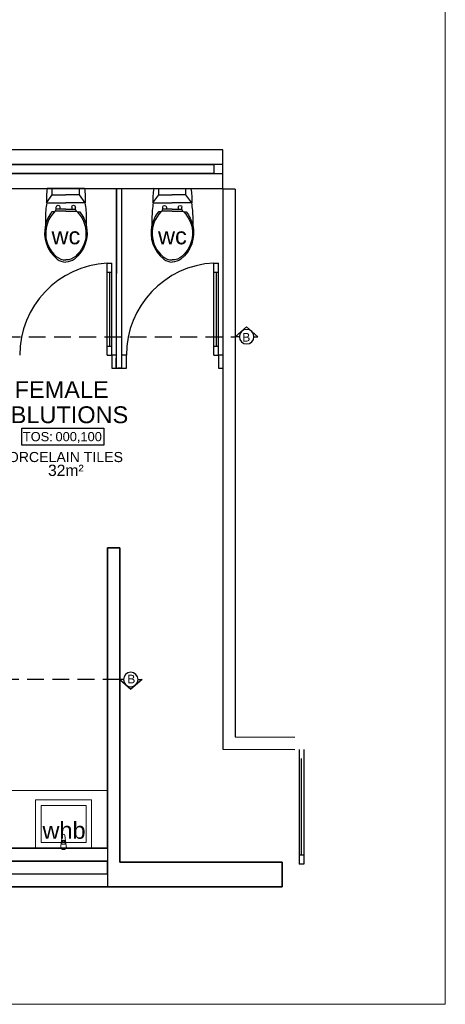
# Model space of a CAD drawing. Header units: millimetres. Extents: x -115474967 to 444143, y -74377 to 241828222.
# Tile 321 of 590: x -140375 to -136581, y 264927 to 273700. Entities that reach past the tile are written whole.
import ezdxf
from ezdxf.enums import TextEntityAlignment as Align

# ---------------------------------------------------------------- set-up
doc = ezdxf.new("R2010")
doc.units = ezdxf.units.MM
doc.header["$MEASUREMENT"] = 0
doc.linetypes.add('2DASHED', pattern=[0.75, 0.5, -0.25])
for name, color, linetype in [('00-1 FloorFinish', 1, 'Continuous'), ('00-1 FloorLevel', 7, 'Continuous'), ('00-2 Doors', 1, 'Continuous'), ('00-2 Sanitary', 8, 'Continuous'), ('00-2 Walls', 4, 'Continuous'), ('00-2 Windows', 1, 'Continuous'), ('A-DOOR NUMBERS', 7, 'Continuous'), ('CEIL-PLAN', 7, 'Continuous'), ('DIMS-50', 9, 'Continuous'), ('TEXT-50', 2, 'Continuous'), ('TEXT-REFN', 5, 'Continuous')]:
    doc.layers.add(name, color=color, linetype=linetype)
doc.layers.add('00-1 Labels', color=4, linetype='Continuous', lineweight=35)
doc.layers.add('0_cons_01', color=40, linetype='Continuous', lineweight=0, plot=False)
doc.styles.add('ARIAL', font='arial.ttf')
doc.styles.add('TEXT-20', font='arial.ttf', dxfattribs={"height": 40})
doc.styles.add('TEXT-50', font='arial.ttf', dxfattribs={"height": 100})

# ---------------------------------------------------------------- blocks, each defined once
blk = doc.blocks.new('gf')
for p, q in [((192800, 61204), (192800, 61535.5)), ((192983.3, 61455.1), (192965, 61455.1)), ((192965, 61422.3), (192983.3, 61422.3)), ((193000.1, 61464.2), (192983.3, 61455.1)), ((192983.3, 61422.3), (192983.3, 61455.1)), ((192983.3, 61369.8), (192983.3, 61422.3)), ((192983.3, 61369.8), (192983.3, 61317.2)), ((192965, 61317.2), (192983.3, 61317.2)), ((192983.3, 61284.4), (192965, 61284.4)), ((192983.3, 61317.2), (192983.3, 61284.4)), ((193000.1, 61275.3), (192983.3, 61284.4))]:
    blk.add_line(p, q)
for points in [[(192800, 61535.5, -0.056711), (192926, 61542.5), (192926, 61539.3)], [(192926.2, 61539.3, -0.052121), (193063.4, 61551.2), (193123.6, 61551.2, -0.14456)], [(193006.9, 61493.9, -0.11024), (193123.6, 61551.2, -0.16845)], [(193006.9, 61471.2, -0.434217), (193404.1, 61455.1, -0.182634), (193435.2, 61369.8, -2.693815)], [(193123.6, 61551.2, -0.292914), (193427.7, 61445.9, -0.16845), (193454.2, 61369.8, -2.883082)], [(193000.1, 61464.2, -0.008985), (193006.9, 61471.2, -0.182634)], [(193000.1, 61369.8), (193000.1, 61464.2, -0.444938)], [(193006.9, 61471.2), (193006.9, 61493.9, -0.416606)], [(193000.1, 61369.8), (193000.1, 61275.3, 0.008985)], [(193006.9, 61268.3, 0.434217), (193404.1, 61284.4, 0.182634), (193435.2, 61369.8, 2.693815)], [(193123.6, 61188.3, 0.292914), (193427.7, 61293.6, 0.16845), (193454.2, 61369.8, 2.883082)], [(193000.1, 61275.3, 0.008985), (193006.9, 61268.3, 0.182634)], [(193006.9, 61268.3), (193006.9, 61245.6, 0.416606)], [(193006.9, 61245.6, 0.11024), (193123.6, 61188.3, 0.16845)], [(192800, 61204, 0.056711), (192926, 61197), (192926, 61200.2)], [(192926.2, 61200.2, 0.052121), (193063.4, 61188.3), (193123.6, 61188.3, 0.14456)]]:
    blk.add_lwpolyline(points, format="xyb")
for points in [[(192926, 61542.5), (192854, 61491), (192800, 61491)], [(192926, 61539.3), (192926, 61369.8)], [(192854, 61491), (192854, 61369.8)], [(192854, 61248.5), (192854, 61369.8)], [(192926, 61200.2), (192926, 61369.8)], [(192926, 61197), (192854, 61248.5), (192800, 61248.5)]]:
    blk.add_lwpolyline(points)
for centre in [(192965, 61438.7), (192965, 61300.8)]:
    blk.add_arc(centre, 16.4, 90, 270)
blk = doc.blocks.new('Room Tags')
at = {"layer": '00-1 FloorLevel', "color": 2}
blk.add_lwpolyline([(-571, -76), (646, -76), (646, -325), (-571, -325)], close=True, dxfattribs=at)
at = {"layer": '00-1 FloorFinish', "style": 'ARIAL'}
blk.add_attdef('F-FINISH', text='', height=150, dxfattribs=at).set_placement((5, -578), align=Align.CENTER)
at = {"layer": '00-1 FloorLevel', "style": 'ARIAL'}
blk.add_text('TOS:', height=136.4, dxfattribs=at).set_placement((-557, -200), align=Align.MIDDLE_LEFT)
blk.add_attdef('000,000', text='', height=136, dxfattribs=at).set_placement((607, -200), align=Align.MIDDLE_RIGHT)
at = {"layer": '00-1 Labels', "style": 'ARIAL'}
for tag, p in [('ROOM1?', (19, 746)), ('ROOM2?', (19, 373)), ('ROOM3?', (19, 0))]:
    blk.add_attdef(tag, text='', height=250, dxfattribs=at).set_placement(p, align=Align.CENTER)
blk = doc.blocks.new('A$C69671385')
at = {"layer": 'DIMS-50', "color": 3}
for p, q in [((0, 169), (262, 397)), ((524, 169), (262, 397)), ((88, 169), (0, 169)), ((426, 169), (524, 169))]:
    blk.add_line(p, q, dxfattribs=at)
at = {"layer": 'TEXT-REFN'}
blk.add_circle((257, 169), 169, dxfattribs=at)
blk = doc.blocks.new('12')
for p, q in [((-139595.5, 264789.6), (-141661.4, 264789.6)), ((-140232.8, 264704.6), (-140232.9, 264274.6)), ((-139733.2, 264704.6), (-140232.8, 264704.6)), ((-139733.4, 264274.6), (-139733.2, 264704.6)), ((-140182.8, 264654.6), (-140182.9, 264324.6)), ((-139783.2, 264654.6), (-140182.8, 264654.6)), ((-139783.2, 264654.6), (-140182.8, 264654.6)), ((-139783.3, 264324.6), (-139783.2, 264654.6)), ((-139995.1, 264389), (-140001.8, 264336.1)), ((-139966.3, 264336.1), (-139972.9, 264389)), ((-140232.9, 264274.6), (-139733.4, 264274.6)), ((-140182.9, 264324.6), (-139783.3, 264324.6)), ((-140005, 264326.6), (-140009.1, 264284.6)), ((-139997.7, 264309.5), (-139997.6, 264324.4)), ((-139970.5, 264309.5), (-139997.7, 264309.5)), ((-139970.4, 264324.4), (-139970.5, 264309.5)), ((-139959.1, 264284.6), (-139963, 264326.6))]:
    blk.add_line(p, q)
for centre, radius, start, end in [((-139984, 264324.7), 21.1, 32.74623, 147.20418), ((-139984, 264387.6), 11.2, 7.11413, 172.83628), ((-139983.9, 264286.4), 25, 179.97521, 359.97521), ((-139984, 264324.7), 21.1, 147.20418, 174.8056), ((-139984, 264324.4), 13.6, 359.97521, 179.97521), ((-139984, 264324.7), 21.1, 5.14481, 32.74623)]:
    blk.add_arc(centre, radius, start, end)
at = {"layer": '00-2 Doors'}
for p, q in [((-139594.8, 268666.9), (-139594.8, 269486.9)), ((-139594.8, 269486.9), (-139554.8, 269486.9)), ((-139554.8, 268666.9), (-139554.8, 269486.9)), ((-138643.7, 268667.9), (-138643.7, 269487.9)), ((-138643.7, 269487.9), (-138603.7, 269487.9)), ((-138603.7, 268667.9), (-138603.7, 269487.9)), ((-139594.8, 269406.9), (-139554.8, 269406.9)), ((-139574.8, 269406.9), (-139574.8, 268746.9)), ((-138643.7, 269407.9), (-138603.7, 269407.9)), ((-138623.7, 269407.9), (-138623.7, 268747.9)), ((-139594.8, 268746.9), (-139554.8, 268746.9)), ((-138643.7, 268747.9), (-138603.7, 268747.9)), ((-139594.8, 268666.9), (-139554.8, 268666.9)), ((-139514.8, 268666.9), (-139554.8, 268666.9)), ((-139554.8, 268666.9), (-139554.8, 268551.9)), ((-139514.8, 268666.9), (-139514.8, 268551.9)), ((-139423.7, 268667.9), (-139463.7, 268667.9)), ((-139463.7, 268552.9), (-139463.7, 268667.9)), ((-139423.7, 268552.9), (-139423.7, 268667.9)), ((-138643.7, 268667.9), (-138603.7, 268667.9)), ((-138563.7, 268667.9), (-138603.7, 268667.9)), ((-138603.7, 268667.9), (-138603.7, 268552.9)), ((-138563.7, 268667.9), (-138563.7, 268552.9)), ((-139554.8, 268551.9), (-139514.8, 268551.9)), ((-139463.7, 268552.9), (-139423.7, 268552.9)), ((-138603.7, 268552.9), (-138563.7, 268552.9)), ((-137882.4, 265152.3), (-137882.4, 264132.3)), ((-137842.4, 265152.3), (-137842.4, 264132.3)), ((-137862.4, 264212.3), (-137862.4, 265072.3)), ((-137842.4, 264212.3), (-137882.4, 264212.3)), ((-137842.4, 264132.3), (-137882.4, 264132.3))]:
    blk.add_line(p, q, dxfattribs=at)
for centre in [(-139553, 268666.2), (-138601.9, 268667.2)]:
    blk.add_arc(centre, 821.8, 92.91355, 179.95064, dxfattribs=at)
at = {"layer": '00-2 Walls'}
for p, q in [((-138564.5, 270380.7), (-138564.5, 270495.7)), ((-138564.5, 270380.7), (-138564.5, 270495.7)), ((-138564.6, 270265.7), (-138564.5, 270380.7)), ((-138564.6, 270265.7), (-138564.5, 270380.7)), ((-138564.6, 270200.7), (-138564.6, 270265.7)), ((-138564.6, 270200.7), (-138564.6, 270265.7)), ((-139514.8, 268551.9), (-139514.8, 268641.9)), ((-139514.8, 268551.9), (-139514.8, 268641.9)), ((-139514.8, 268551.9), (-139514.8, 268641.9)), ((-139514.8, 268551.9), (-139477.8, 268551.9)), ((-139514.8, 268551.9), (-139477.8, 268551.9)), ((-139514.8, 268551.9), (-139477.8, 268551.9)), ((-139463.8, 268551.9), (-139500.8, 268551.9)), ((-139463.8, 268551.9), (-139500.8, 268551.9)), ((-139593.4, 264274.6), (-139593.4, 266949.6)), ((-139593.4, 266949.6), (-139483.4, 266949.6)), ((-139483.4, 266949.6), (-139483.4, 264149.6)), ((-138563.7, 265155.3), (-137922.5, 265154.8)), ((-144932, 264274.6), (-139593.4, 264274.6)), ((-145041, 264159.6), (-139593.4, 264159.6)), ((-139593.4, 264159.6), (-145041, 264159.6)), ((-139593.4, 264044.6), (-139593.4, 264159.6)), ((-139483.4, 264149.6), (-138035.1, 264149.6)), ((-138035.1, 263929.6), (-138035.1, 264149.6)), ((-138035.1, 264149.6), (-138035.1, 263929.6)), ((-143428.6, 264044.6), (-139593.4, 264044.6)), ((-143428.2, 264044.6), (-139593.4, 264044.6)), ((-139593.4, 263929.6), (-143313.3, 263929.6)), ((-138035.1, 263929.6), (-139593.4, 263929.6))]:
    blk.add_line(p, q, dxfattribs=at)
for points in [[(-139513.2, 270149.1), (-139514.8, 268634.6)], [(-139463.2, 270149), (-139513.2, 270149.1)], [(-139500.8, 268551.9), (-139464.9, 268551.9), (-139463.2, 270149)], [(-138453.7, 270147.4), (-138563.7, 270147.4)], [(-138563.7, 270147.4), (-138563.7, 265155.3), (-137922.5, 265154.8)], [(-138453.7, 270147.4), (-138453.7, 265265.2), (-137922.4, 265264.8)], [(-139514.8, 268551.9), (-139463.8, 268551.9)], [(-139593.4, 264274.6), (-144932, 264274.6), (-144932, 267543), (-141380.9, 267543)], [(-139483.4, 266949.6), (-139593.4, 266949.6)], [(-139593.4, 266949.6), (-139593.4, 263929.6)], [(-139483.4, 264149.6), (-139483.4, 266949.6)], [(-143313.3, 263929.6), (-138035.1, 263929.6), (-138035.1, 264149.6)], [(-138035.1, 264149.6), (-139483.4, 264149.6)]]:
    blk.add_lwpolyline(points, dxfattribs=at)
blk.add_lwpolyline([(-139514.8, 268551.9), (-139463.2, 268551.9), (-139463.2, 270149), (-139514.8, 270149)], close=True, dxfattribs=at)
at = {"layer": '00-2 Windows'}
for points in [[(-143009.5, 270153.3), (-138564.5, 270153.3), (-138564.5, 270498.3), (-143009.5, 270498.3)], [(-142929.5, 270365.8), (-138644.5, 270365.8), (-138644.5, 270365.8), (-142929.5, 270365.8)], [(-138644.5, 270285.8), (-138564.5, 270285.8), (-138564.5, 270365.8), (-138644.5, 270365.8)], [(-138644.5, 270285.8), (-142929.5, 270285.8), (-142929.5, 270285.8), (-138644.5, 270285.8)]]:
    blk.add_lwpolyline(points, close=True, dxfattribs=at)
at = {"layer": 'CEIL-PLAN', "color": 6, "linetype": '2DASHED', "ltscale": 300}
for points in [[(-143668.7, 268831.9), (-138453.7, 268831.9)], [(-139483.4, 265777.6), (-145277, 265777.6)]]:
    blk.add_lwpolyline(points, dxfattribs=at)
ref = blk.add_blockref('Room Tags', (-140012.2, 268061.7), dxfattribs=dict(xscale=0.6000000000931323, yscale=0.6000000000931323, zscale=0.6000000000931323))
ref.add_attrib('ROOM2?', 'FEMALE', dxfattribs={"layer": '00-1 Labels', "height": 150, "style": 'ARIAL'}).set_placement((-140000.8, 268285.6), align=Align.CENTER)
ref.add_attrib('ROOM3?', 'ABLUTIONS', dxfattribs={"layer": '00-1 Labels', "height": 150, "style": 'ARIAL'}).set_placement((-140000.8, 268061.7), align=Align.CENTER)
ref.add_attrib('000,000', '000,100', dxfattribs={"layer": '00-1 FloorLevel', "height": 81.82, "style": 'ARIAL'}).set_placement((-139642.3, 267941.6), align=Align.MIDDLE_RIGHT)
ref.add_attrib('F-FINISH', 'PORCELAIN TILES', dxfattribs={"layer": '00-1 FloorFinish', "height": 90, "style": 'ARIAL'}).set_placement((-140009.1, 267714.9), align=Align.CENTER)
at = {"layer": '00-2 Sanitary', "xscale": -1, "rotation": 89.96596167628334}
for p in [(-78479, 462914.8), (-77529.7, 462914.5)]:
    blk.add_blockref('gf', p, dxfattribs=at)
at = {"layer": 'DIMS-50', "color": 3, "xscale": -0.3839999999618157, "yscale": 0.3839999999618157, "zscale": 0.3839999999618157}
for p, rotation in [((-138252.4, 268767.1), 359.9999999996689), ((-139483.4, 265842.4), 179.9999999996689)]:
    blk.add_blockref('A$C69671385', p, dxfattribs=dict(at, rotation=rotation))
at = {"layer": 'A-DOOR NUMBERS', "color": 1, "insert": (-140122.5, 267691.4), "char_height": 100, "width": 374.328, "attachment_point": 1, "style": 'ARIAL'}
blk.add_mtext('32m²', dxfattribs=at)
at = {"layer": 'TEXT-50', "linetype": 'Continuous', "lineweight": 0, "char_height": 150, "width": 313.383, "attachment_point": 9, "line_spacing_factor": 0.938532, "style": 'TEXT-50'}
for s, insert in [('\\pxql;wc', (-139777.3, 269653.4)), ('\\pxql;wc', (-138828, 269653.1)), ('\\pxql;whb', (-139858.1, 264355.7))]:
    blk.add_mtext(s, dxfattribs=dict(at, insert=insert))
at = {"layer": 'TEXT-REFN', "color": 2, "linetype": 'Continuous', "style": 'TEXT-20'}
for p in [(-138390.6, 268788.3), (-139415.4, 265742.9)]:
    blk.add_text('B', height=76.8, dxfattribs=at).set_placement(p)

msp = doc.modelspace()

# ---------------------------------------------------------------- linework, layer by layer
at = {"layer": '0_cons_01'}
msp.add_lwpolyline([(-167115.04234, 264926.66198), (-136580.57491, 264926.66198), (-136580.57491, 282473.47509), (-167115.04234, 282473.47509)], close=True, dxfattribs=at)

# ---------------------------------------------------------------- block references
msp.add_blockref('12', (0, 2043.33957), dxfattribs=at)

doc.saveas('drawing.dxf')
